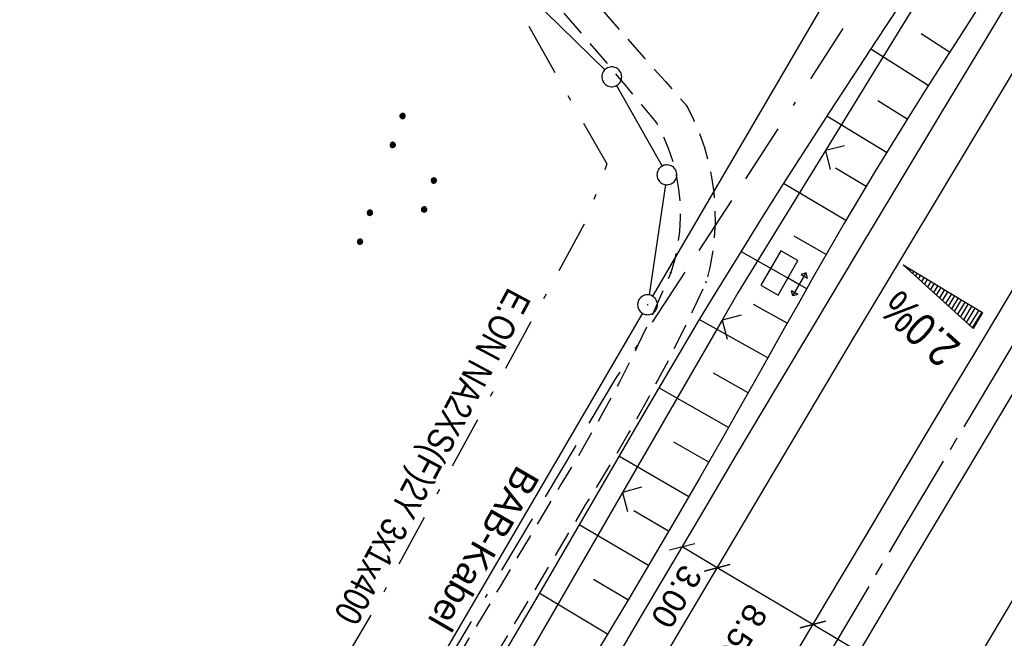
# Model space of a CAD drawing. Extents: x 510526 to 513920, y 467229 to 478797.
# Tile 416 of 467: x 512712 to 512786, y 476922 to 476969. Entities that reach past the tile are written whole.
import ezdxf
from ezdxf.enums import TextEntityAlignment as Align

# ---------------------------------------------------------------- set-up
doc = ezdxf.new("R2010")
doc.units = 0
doc.header["$LTSCALE"] = 10
doc.header["$MEASUREMENT"] = 0
for name, pattern in [('ACAD_ISO16W100', [73, 15, -6.5, 15, -6.5, 15, -7, 1, -7]), ('ACHSE', [5.5, 4, -0.5, 0.5, -0.5]), ('LT00', [0]), ('LT08', [0.42, 0.2, -0.1, 0.02, -0.1]), ('LT11', [0.3, 0.2, -0.1])]:
    doc.linetypes.add(name, pattern=pattern)
doc.layers.get('0').update_dxf_attribs({"linetype": 'LT00'})
for name, color, linetype in [('-AX-020', 250, 'ACHSE'), ('-QUE-20W', 11, 'LT00'), ('BAB-KABEL', 220, 'ACAD_ISO16W100'), ('BAB-KABEL_TEXT', 221, 'Continuous'), ('BEMAßUNG', 255, 'Continuous'), ('DFK_AB_L', 21, 'LT00'), ('DFK_AB_P', 7, 'LT00'), ('DFK_GZPKT', 250, 'LT00'), ('DFK_KATASTER', 250, 'LT00'), ('DFK_NUTZUNG', 250, 'LT00'), ('STROM_TEXT', 80, 'Continuous'), ('STROM_UNTER', 80, 'LT08'), ('V88_AFBR_BAB', 250, 'LT00'), ('V88_BOESCH', 250, 'LT00'), ('V88_BOSCHUNG', 250, 'LT00'), ('V88_FELDWEG', 250, 'LT11'), ('V88_LD_MARK', 250, 'LT00'), ('V88_STROM', 80, 'LT00'), ('V88_ZAUN', 40, 'LT00')]:
    doc.layers.add(name, color=color, linetype=linetype)
doc.styles.add('Arial', font='ARIAL.TTF')
doc.styles.add('Beschrift', font='ARIAL.TTF')
doc.styles.add('Versorgungsltg', font='ARIAL.TTF', dxfattribs={"width": 0.8, "height": 2})

# ---------------------------------------------------------------- blocks, each defined once
blk = doc.blocks.new('SYMB7010')
at = {"color": 0, "linetype": 'ByBlock'}
for points in [[(-0.031408, 0.499213), (-0.093728, 0.49134), (-0.15457, 0.475719), (-0.212975, 0.452595), (-0.268021, 0.422333), (-0.31884, 0.385411), (-0.36463, 0.342411), (-0.40467, 0.29401), (-0.438329, 0.240973), (-0.465074, 0.184136), (-0.484486, 0.124395), (-0.496256, 0.062692), (-0.5002, 0)], [(0.5002, 0), (0.496256, 0.062692), (0.484485, 0.124395), (0.465074, 0.184136), (0.438329, 0.240973), (0.40467, 0.29401), (0.36463, 0.342411), (0.31884, 0.385411), (0.268021, 0.422333), (0.212975, 0.452595), (0.15457, 0.475719), (0.093728, 0.49134), (0.031408, 0.499213), (-0.031408, 0.499213)], [(-0.5002, 0), (-0.496256, -0.062692), (-0.484486, -0.124395), (-0.465075, -0.184136), (-0.438329, -0.240973), (-0.404671, -0.29401), (-0.36463, -0.342411), (-0.31884, -0.385411), (-0.268021, -0.422333), (-0.212975, -0.452595), (-0.154571, -0.475719), (-0.093728, -0.49134), (-0.031408, -0.499213), (0.031408, -0.499213)], [(0.031408, -0.499213), (0.093728, -0.491341), (0.15457, -0.475719), (0.212975, -0.452595), (0.268021, -0.422333), (0.31884, -0.385411), (0.36463, -0.342411), (0.404671, -0.294011), (0.438329, -0.240974), (0.465075, -0.184136), (0.484486, -0.124395), (0.496256, -0.062692), (0.500201, 0)]]:
    blk.add_lwpolyline(points, dxfattribs=at)
blk = doc.blocks.new('SYMB0003')
at = {"color": 0, "linetype": 'ByBlock'}
for p, q in [((-0.015712, 0), (0.010166, 0.012015)), ((0, -0.021257), (-0.015712, 0)), ((0.010166, 0.012015), (0, -0.021257))]:
    blk.add_line(p, q, dxfattribs=at)
for points in [[(-0.031395, 0.499013), (-0.093691, 0.491144), (-0.154509, 0.475528), (-0.21289, 0.452414), (-0.267913, 0.422164), (-0.318712, 0.385257), (-0.364484, 0.342274), (-0.404509, 0.293893), (-0.438154, 0.240877), (-0.464888, 0.184062), (-0.484292, 0.124345), (-0.496058, 0.062667), (-0.5, 0)], [(0.5, 0), (0.496057, 0.062667), (0.484292, 0.124345), (0.464888, 0.184062), (0.438153, 0.240877), (0.404509, 0.293893), (0.364484, 0.342274), (0.318712, 0.385257), (0.267913, 0.422164), (0.21289, 0.452414), (0.154509, 0.475528), (0.093691, 0.491144), (0.031395, 0.499013), (-0.031395, 0.499013)], [(-0.5, 0), (-0.496058, -0.062667), (-0.484292, -0.124345), (-0.464888, -0.184062), (-0.438154, -0.240877), (-0.404509, -0.293893), (-0.364485, -0.342274), (-0.318712, -0.385257), (-0.267914, -0.422164), (-0.21289, -0.452414), (-0.154509, -0.475529), (-0.093691, -0.491144), (-0.031395, -0.499014), (0.031395, -0.499014)], [(0.031395, -0.499014), (0.093691, -0.491144), (0.154509, -0.475529), (0.21289, -0.452414), (0.267914, -0.422164), (0.318712, -0.385257), (0.364485, -0.342274), (0.404509, -0.293893), (0.438154, -0.240877), (0.464889, -0.184062), (0.484292, -0.124345), (0.496058, -0.062667), (0.5, 0)]]:
    blk.add_lwpolyline(points, dxfattribs=at)
blk = doc.blocks.new('SYMB0011')
at = {"color": 0, "linetype": 'ByBlock'}
for p, q in [((0.5, 0), (-0.5, 0)), ((0, 0.5), (0, -0.5))]:
    blk.add_line(p, q, dxfattribs=at)
blk = doc.blocks.new('SYMB0702')
at = {"color": 0, "linetype": 'ByBlock'}
for p, q in [((0.1, 0.175), (-0.1, 0.175)), ((0, 0.075), (0, 0.175)), ((0.071716, 0.203284), (0.071716, 0.146716))]:
    blk.add_line(p, q, dxfattribs=at)
for points in [[(-0.071716, 0.203284), (-0.1, 0.175), (-0.071716, 0.146716), (-0.071716, 0.203284)], [(0.071716, 0.203284), (0.1, 0.175), (0.071716, 0.146716)], [(0.15, 0.075), (-0.15, 0.075), (-0.15, -0.075), (0.15, -0.075), (0.15, 0.075)]]:
    blk.add_lwpolyline(points, dxfattribs=at)
blk = doc.blocks.new('SYMB0024')
at = {"color": 0, "linetype": 'ByBlock'}
for p, q in [((-0.5, 0.5), (0, 0)), ((0, 0), (0.5, 0.5))]:
    blk.add_line(p, q, dxfattribs=at)
blk = doc.blocks.new('_Oblique')
at = {"color": 0, "linetype": 'ByBlock', "lineweight": -2}
blk.add_line((-0.5, -0.5), (0.5, 0.5), dxfattribs=at)
blk = doc.blocks.new('SYMB7111')
at = {"color": 0, "linetype": 'ByBlock'}
for p, q in [((-0.13, 0.202919), (-0.13, 0.177081)), ((-0.125, 0.172895), (-0.125, 0.207105)), ((-0.12, 0.209164), (-0.12, 0.170836)), ((-0.115, 0.170204), (-0.115, 0.209796)), ((-0.11, 0.209164), (-0.11, 0.170836)), ((-0.105, 0.172895), (-0.105, 0.207105)), ((-0.1, 0.202919), (-0.1, 0.177081)), ((-0.095, 0.189874), (-0.095, 0.190146)), ((0.1, 0.202919), (0.1, 0.177081)), ((0.105, 0.172895), (0.105, 0.207105)), ((0.11, 0.209164), (0.11, 0.170836)), ((0.115, 0.170204), (0.115, 0.209796)), ((0.12, 0.209164), (0.12, 0.170836)), ((0.125, 0.172895), (0.125, 0.207105)), ((0.13, 0.202919), (0.13, 0.177081)), ((0.135, 0.189874), (0.135, 0.190146)), ((-0.515, -0.177081), (-0.515, -0.202919)), ((-0.51, -0.207105), (-0.51, -0.172895)), ((-0.505, -0.170836), (-0.505, -0.209164)), ((-0.5, -0.209796), (-0.5, -0.170204)), ((-0.495, -0.170836), (-0.495, -0.209164)), ((-0.49, -0.207105), (-0.49, -0.172895)), ((-0.485, -0.177081), (-0.485, -0.202919)), ((-0.48, -0.190126), (-0.48, -0.189854)), ((-0.285, -0.177081), (-0.285, -0.202919)), ((-0.28, -0.207105), (-0.28, -0.172895)), ((-0.275, -0.170836), (-0.275, -0.209164)), ((-0.27, -0.209796), (-0.27, -0.170204)), ((-0.265, -0.170836), (-0.265, -0.209164)), ((-0.26, -0.207105), (-0.26, -0.172895)), ((-0.255, -0.177081), (-0.255, -0.202919)), ((-0.25, -0.190126), (-0.25, -0.189854)), ((0.255, -0.177081), (0.255, -0.202919)), ((0.26, -0.207105), (0.26, -0.172895)), ((0.265, -0.170836), (0.265, -0.209164)), ((0.27, -0.209796), (0.27, -0.170204)), ((0.275, -0.170836), (0.275, -0.209164)), ((0.28, -0.207105), (0.28, -0.172895)), ((0.285, -0.177081), (0.285, -0.202919)), ((0.29, -0.190126), (0.29, -0.189854)), ((0.485, -0.177081), (0.485, -0.202919)), ((0.49, -0.207105), (0.49, -0.172895)), ((0.495, -0.170836), (0.495, -0.209164)), ((0.5, -0.209796), (0.5, -0.170204)), ((0.505, -0.170836), (0.505, -0.209164)), ((0.51, -0.207105), (0.51, -0.172895)), ((0.515, -0.177081), (0.515, -0.202919)), ((0.52, -0.190126), (0.52, -0.189854))]:
    blk.add_line(p, q, dxfattribs=at)
for points in [[(-0.095, 0.19), (-0.096981, 0.198678), (-0.10253, 0.205637), (-0.11055, 0.209499), (-0.11945, 0.209499), (-0.12747, 0.205637), (-0.133019, 0.198678), (-0.135, 0.19), (-0.133019, 0.181322), (-0.12747, 0.174363), (-0.11945, 0.170501), (-0.11055, 0.170501), (-0.10253, 0.174363), (-0.096981, 0.181322), (-0.095, 0.19)], [(0.135, 0.19), (0.133019, 0.198678), (0.12747, 0.205637), (0.11945, 0.209499), (0.11055, 0.209499), (0.10253, 0.205637), (0.096981, 0.198678), (0.095, 0.19), (0.096981, 0.181322), (0.10253, 0.174363), (0.11055, 0.170501), (0.11945, 0.170501), (0.12747, 0.174363), (0.133019, 0.181322), (0.135, 0.19)], [(-0.48, -0.19), (-0.481981, -0.181322), (-0.48753, -0.174363), (-0.49555, -0.170501), (-0.50445, -0.170501), (-0.51247, -0.174363), (-0.518019, -0.181322), (-0.52, -0.19), (-0.518019, -0.198678), (-0.51247, -0.205637), (-0.50445, -0.209499), (-0.49555, -0.209499), (-0.48753, -0.205637), (-0.481981, -0.198678), (-0.48, -0.19)], [(-0.25, -0.19), (-0.251981, -0.181322), (-0.25753, -0.174363), (-0.26555, -0.170501), (-0.27445, -0.170501), (-0.28247, -0.174363), (-0.288019, -0.181322), (-0.29, -0.19), (-0.288019, -0.198678), (-0.28247, -0.205637), (-0.27445, -0.209499), (-0.26555, -0.209499), (-0.25753, -0.205637), (-0.251981, -0.198678), (-0.25, -0.19)], [(0.29, -0.19), (0.288019, -0.181322), (0.28247, -0.174363), (0.27445, -0.170501), (0.26555, -0.170501), (0.25753, -0.174363), (0.251981, -0.181322), (0.25, -0.19), (0.251981, -0.198678), (0.25753, -0.205637), (0.26555, -0.209499), (0.27445, -0.209499), (0.28247, -0.205637), (0.288019, -0.198678), (0.29, -0.19)], [(0.52, -0.19), (0.518019, -0.181322), (0.51247, -0.174363), (0.50445, -0.170501), (0.49555, -0.170501), (0.48753, -0.174363), (0.481981, -0.181322), (0.48, -0.19), (0.481981, -0.198678), (0.48753, -0.205637), (0.49555, -0.209499), (0.50445, -0.209499), (0.51247, -0.205637), (0.518019, -0.198678), (0.52, -0.19)]]:
    blk.add_lwpolyline(points, dxfattribs=at)

msp = doc.modelspace()

# ---------------------------------------------------------------- linework, layer by layer
at = {"layer": '-AX-020', "ltscale": 0.2, "flags": 128}
msp.add_lwpolyline([(513881.716, 478796.972), (513877.87, 478787.354), (513870.367, 478768.801), (513862.788, 478750.278), (513855.137, 478731.786), (513847.411, 478713.324), (513839.611, 478694.893), (513831.738, 478676.494), (513823.791, 478658.127), (513815.771, 478639.791), (513807.678, 478621.487), (513799.512, 478603.216), (513791.272, 478584.978), (513782.96, 478566.773), (513774.576, 478548.601), (513766.118, 478530.463), (513757.588, 478512.359), (513748.986, 478494.289), (513740.312, 478476.254), (513731.565, 478458.253), (513722.747, 478440.287), (513713.857, 478422.357), (513704.896, 478404.463), (513695.863, 478386.605), (513686.758, 478368.782), (513677.583, 478350.997), (513668.336, 478333.248), (513659.019, 478315.536), (513649.63, 478297.862), (513640.172, 478280.225), (513630.643, 478262.626), (513621.043, 478245.066), (513611.374, 478227.544), (513601.634, 478210.061), (513591.825, 478192.617), (513586.745, 478183.647), (513576.83, 478166.262), (513566.848, 478148.917), (513556.8, 478131.609), (513546.688, 478114.338), (513536.514, 478097.104), (513526.28, 478079.906), (513515.988, 478062.743), (513505.638, 478045.613), (513495.234, 478028.517), (513484.778, 478011.453), (513474.27, 477994.421), (513463.712, 477977.419), (513453.108, 477960.447), (513442.457, 477943.503), (513431.762, 477926.587), (513421.026, 477909.698), (513410.248, 477892.835), (513399.432, 477875.997), (513388.579, 477859.182), (513377.691, 477842.39), (513366.769, 477825.62), (513355.815, 477808.871), (513344.831, 477792.142), (513333.819, 477775.431), (513322.78, 477758.738), (513311.715, 477742.062), (513300.628, 477725.401), (513289.519, 477708.754), (513278.389, 477692.121), (513267.242, 477675.5), (513256.078, 477658.891), (513244.899, 477642.291), (513233.706, 477625.7), (513222.502, 477609.117), (513211.288, 477592.542), (513200.066, 477575.971), (513188.837, 477559.405), (513177.603, 477542.843), (513166.366, 477526.282), (513154.797, 477509.239), (513142.496, 477491.114), (513130.197, 477472.988), (513117.902, 477454.859), (513105.613, 477436.726), (513093.333, 477418.587), (513081.064, 477400.44), (513068.808, 477382.285), (513056.567, 477364.119), (513044.344, 477345.942), (513032.141, 477327.752), (513019.958, 477309.547), (513007.8, 477291.325), (512995.668, 477273.087), (512983.565, 477254.83), (512971.492, 477236.552), (512959.452, 477218.253), (512947.447, 477199.931), (512935.479, 477181.584), (512923.551, 477163.212), (512911.665, 477144.812), (512899.822, 477126.385), (512888.026, 477107.927), (512876.279, 477089.439), (512864.582, 477070.918), (512852.939, 477052.364), (512841.352, 477033.775), (512829.822, 477015.15), (512818.352, 476996.488), (512806.945, 476977.787), (512795.603, 476959.048), (512789.644, 476949.141), (512778.405, 476930.339), (512767.236, 476911.496), (512756.135, 476892.613), (512745.103, 476873.688), (512734.14, 476854.724), (512723.246, 476835.72), (512712.422, 476816.676), (512701.668, 476797.593), (512690.983, 476778.471), (512680.369, 476759.309), (512669.824, 476740.11), (512659.35, 476720.871), (512648.946, 476701.595), (512638.612, 476682.281), (512628.349, 476662.929), (512618.157, 476643.54), (512608.036, 476624.113), (512597.985, 476604.65), (512588.006, 476585.15), (512578.098, 476565.614), (512568.261, 476546.042), (512558.497, 476526.434), (512548.803, 476506.791), (512539.182, 476487.112), (512529.632, 476467.399), (512520.155, 476447.65), (512510.749, 476427.867), (512501.416, 476408.05), (512492.156, 476388.199), (512482.968, 476368.314), (512473.852, 476348.396), (512464.81, 476328.445), (512455.84, 476308.46), (512446.944, 476288.443), (512438.12, 476268.394), (512429.37, 476248.313), (512420.694, 476228.2), (512412.09, 476208.055), (512403.561, 476187.879), (512395.105, 476167.672), (512386.723, 476147.434), (512378.415, 476127.166), (512370.181, 476106.867), (512362.021, 476086.539), (512353.936, 476066.181), (512345.925, 476045.794), (512337.988, 476025.377), (512330.127, 476004.932), (512322.339, 475984.458), (512314.627, 475963.955), (512306.989, 475943.425), (512299.427, 475922.867), (512291.94, 475902.281), (512284.528, 475881.669), (512277.191, 475861.029), (512269.93, 475840.362), (512262.744, 475819.67), (512255.634, 475798.951), (512248.599, 475778.206), (512241.641, 475757.436), (512234.758, 475736.641), (512227.951, 475715.82), (512221.221, 475694.975), (512214.566, 475674.105), (512207.988, 475653.211), (512201.487, 475632.294), (512200.128, 475627.887), (512194.281, 475608.791), (512188.5, 475589.674), (512182.785, 475570.538), (512177.137, 475551.381), (512171.56, 475532.204), (512166.053, 475513.007), (512160.618, 475493.788), (512155.257, 475474.55), (512149.971, 475455.29), (512148.09, 475448.361), (512142.908, 475429.074), (512137.804, 475409.765), (512132.778, 475390.436), (512127.829, 475371.088), (512122.957, 475351.719), (512118.163, 475332.332), (512113.447, 475312.925), (512108.808, 475293.499), (512104.247, 475274.055), (512099.765, 475254.593), (512095.36, 475235.113), (512091.033, 475215.616), (512086.785, 475196.101), (512082.614, 475176.57), (512078.522, 475157.022), (512074.508, 475137.458), (512070.573, 475117.878), (512066.716, 475098.282), (512063.238, 475080.246), (512059.532, 475060.621), (512055.901, 475040.983), (512052.344, 475021.33), (512048.857, 475001.665), (512045.438, 474981.988), (512042.084, 474962.3), (512038.794, 474942.602), (512035.562, 474922.893), (512032.388, 474903.175), (512029.269, 474883.449), (512026.201, 474863.714), (512023.183, 474843.972), (512020.21, 474824.222), (512017.282, 474804.467), (512014.394, 474784.705), (512011.544, 474764.937), (512008.73, 474745.165), (512005.949, 474725.388), (512003.198, 474705.607), (512000.474, 474685.821), (511997.775, 474666.033), (511995.098, 474646.242), (511992.439, 474626.448), (511989.798, 474606.651), (511987.169, 474586.854), (511984.552, 474567.054), (511981.943, 474547.253), (511979.34, 474527.452), (511976.744, 474507.689), (511975.127, 474495.377), (511973.477, 474482.815), (511971.825, 474470.254), (511970.169, 474457.693), (511968.506, 474445.133), (511966.835, 474432.574), (511965.154, 474420.016), (511963.46, 474407.46), (511961.752, 474394.906), (511960.027, 474382.355), (511958.283, 474369.806), (511956.518, 474357.259), (511954.73, 474344.717), (511952.918, 474332.177), (511951.078, 474319.642), (511949.209, 474307.111), (511947.309, 474294.584), (511945.376, 474282.063), (511943.407, 474269.547), (511941.4, 474257.038), (511939.355, 474244.534), (511937.267, 474232.038), (511935.137, 474219.549), (511932.96, 474207.067), (511930.736, 474194.594), (511928.462, 474182.131), (511926.136, 474169.676), (511923.757, 474157.232), (511921.321, 474144.799), (511918.829, 474132.377), (511916.276, 474119.967), (511913.661, 474107.57), (511910.982, 474095.187), (511908.238, 474082.818), (511905.425, 474070.464), (511902.544, 474058.127), (511899.59, 474045.806), (511896.562, 474033.504), (511893.47, 474021.261), (511890.29, 474008.997), (511887.033, 473996.753), (511883.699, 473984.53), (511880.287, 473972.328), (511876.798, 473960.148), (511873.233, 473947.991), (511869.591, 473935.856), (511865.873, 473923.745), (511862.077, 473911.656), (511858.206, 473899.593), (511854.259, 473887.554), (511850.236, 473875.54), (511846.136, 473863.552), (511841.962, 473851.59), (511837.711, 473839.654), (511833.386, 473827.746), (511828.985, 473815.865), (511824.51, 473804.012), (511819.96, 473792.188), (511815.335, 473780.392), (511810.636, 473768.626), (511805.863, 473756.89), (511801.015, 473745.185), (511796.094, 473733.51), (511791.099, 473721.866), (511786.031, 473710.255), (511780.889, 473698.675), (511775.675, 473687.128), (511770.388, 473675.615), (511765.028, 473664.135), (511759.596, 473652.689), (511754.091, 473641.278), (511748.515, 473629.901), (511742.867, 473618.56), (511737.147, 473607.255), (511731.356, 473595.986), (511725.494, 473584.754), (511719.562, 473573.559), (511713.558, 473562.402), (511707.485, 473551.283), (511701.341, 473540.203), (511695.128, 473529.162), (511688.845, 473518.159), (511682.492, 473507.198), (511676.07, 473496.276), (511669.58, 473485.395), (511663.021, 473474.555), (511656.394, 473463.757), (511649.699, 473453.001), (511642.935, 473442.288), (511636.105, 473431.617), (511629.207, 473420.99), (511622.242, 473410.406), (511615.211, 473399.867), (511608.113, 473389.372), (511600.949, 473378.922), (511593.719, 473368.518), (511586.423, 473358.16), (511579.062, 473347.848), (511571.637, 473337.582), (511564.147, 473327.364), (511556.592, 473317.193), (511548.973, 473307.07), (511541.291, 473296.996), (511533.545, 473286.969), (511525.735, 473276.993), (511517.863, 473267.066), (511509.929, 473257.188), (511501.932, 473247.361), (511493.873, 473237.584), (511485.753, 473227.859), (511477.572, 473218.186), (511475.548, 473215.811), (511467.291, 473206.202), (511458.976, 473196.642), (511450.605, 473187.132), (511442.182, 473177.667), (511433.709, 473168.249), (511425.188, 473158.872), (511416.622, 473149.537), (511408.014, 473140.241), (511399.365, 473130.982), (511390.679, 473121.758), (511381.958, 473112.568), (511373.205, 473103.409), (511364.421, 473094.278), (511355.61, 473085.175), (511346.772, 473076.096), (511337.912, 473067.039), (511329.031, 473058.003), (511320.132, 473048.986), (511311.216, 473039.984), (511302.286, 473030.997), (511293.345, 473022.02), (511284.394, 473013.053), (511275.436, 473004.094), (511266.473, 472995.139), (511255.909, 472984.591), (511236.789, 472965.502), (511230.177, 472958.9), (511223.567, 472952.294), (511216.964, 472945.683), (511210.368, 472939.063), (511203.785, 472932.433), (511197.215, 472925.788), (511190.663, 472919.125), (511184.131, 472912.443), (511177.622, 472905.739), (511171.139, 472899.01), (511164.685, 472892.252), (511158.263, 472885.464), (511151.877, 472878.643), (511145.529, 472871.786), (511139.222, 472864.891), (511132.96, 472857.955), (511126.746, 472850.976), (511120.583, 472843.952), (511114.476, 472836.881), (511109.32, 472830.82), (511103.322, 472823.655), (511097.386, 472816.438), (511091.511, 472809.171), (511085.699, 472801.854), (511079.95, 472794.488), (511074.265, 472787.072), (511068.642, 472779.609), (511063.084, 472772.097), (511057.591, 472764.538), (511052.162, 472756.933), (511046.799, 472749.281), (511041.501, 472741.584), (511036.27, 472733.841), (511031.105, 472726.054), (511026.007, 472718.223), (511020.976, 472710.349), (511016.012, 472702.431), (511011.117, 472694.472), (511006.29, 472686.471), (511001.532, 472678.429), (510996.842, 472670.347), (510992.223, 472662.225), (510987.672, 472654.063), (510983.192, 472645.863), (510978.782, 472637.625), (510974.443, 472629.349), (510970.175, 472621.036), (510965.978, 472612.687), (510961.853, 472604.303), (510957.799, 472595.883), (510953.818, 472587.43), (510949.91, 472578.942), (510946.074, 472570.422), (510942.311, 472561.868), (510938.622, 472553.283), (510935.007, 472544.666), (510931.465, 472536.02), (510927.997, 472527.343), (510924.604, 472518.636), (510921.286, 472509.901), (510918.042, 472501.138), (510914.874, 472492.347), (510911.781, 472483.529), (510908.763, 472474.686), (510905.821, 472465.817), (510902.956, 472456.923), (510900.166, 472448.004), (510897.454, 472439.062), (510894.817, 472430.098), (510892.258, 472421.111), (510889.776, 472412.102), (510887.37, 472403.073), (510885.043, 472394.023), (510882.792, 472384.954), (510880.62, 472375.866), (510878.525, 472366.759), (510876.509, 472357.635), (510874.57, 472348.494), (510872.71, 472339.337), (510870.929, 472330.164), (510869.226, 472320.976), (510867.602, 472311.774), (510866.056, 472302.558), (510864.59, 472293.33), (510863.202, 472284.089), (510861.894, 472274.837), (510860.665, 472265.574), (510859.516, 472256.301), (510858.445, 472247.018), (510857.455, 472237.726), (510856.544, 472228.427), (510855.712, 472219.119), (510854.96, 472209.806), (510854.288, 472200.485), (510853.696, 472191.159), (510853.184, 472181.829), (510852.752, 472172.495), (510852.399, 472163.157), (510852.127, 472153.817), (510851.934, 472144.475), (510851.822, 472135.131), (510851.789, 472125.787), (510851.836, 472116.443), (510851.964, 472107.1), (510852.009, 472104.711), (510852.237, 472095.37), (510852.543, 472086.03), (510852.927, 472076.694), (510853.387, 472067.361), (510853.922, 472058.032), (510854.53, 472048.707), (510855.21, 472039.388), (510855.961, 472030.074), (510856.782, 472020.766), (510857.671, 472011.464), (510858.627, 472002.169), (510859.649, 471992.88), (510860.734, 471983.599), (510861.883, 471974.326), (510863.094, 471965.06), (510864.364, 471955.802), (510865.694, 471946.554), (510867.082, 471937.313), (510868.525, 471928.081), (510870.024, 471918.857), (510871.577, 471909.643), (510873.182, 471900.438), (510874.839, 471891.241), (510876.545, 471882.054), (510878.3, 471872.876), (510880.102, 471863.708), (510881.95, 471854.548), (510883.842, 471845.397), (510885.778, 471836.255), (510887.756, 471827.123), (510889.775, 471817.999), (510891.834, 471808.885), (510893.93, 471799.779), (510896.064, 471790.681), (510898.233, 471781.592), (510900.437, 471772.511), (510902.673, 471763.439), (510904.942, 471754.374), (510907.241, 471745.317), (510909.57, 471736.267), (510911.926, 471727.225), (510914.31, 471718.19), (510916.719, 471709.161), (510919.152, 471700.139), (510921.608, 471691.124), (510924.087, 471682.114), (510926.585, 471673.11), (510929.104, 471664.112), (510931.64, 471655.118), (510934.193, 471646.129), (510936.762, 471637.145), (510939.345, 471628.165), (510941.941, 471619.188), (510944.55, 471610.216), (510947.169, 471601.246), (510949.797, 471592.279), (510952.434, 471583.314), (510955.078, 471574.352), (510957.727, 471565.391), (510960.382, 471556.431), (510963.039, 471547.473), (510967.703, 471531.767), (510970.248, 471523.199), (510975.26, 471506.323), (510980.27, 471489.445), (510985.273, 471472.566), (510990.267, 471455.684), (510995.248, 471438.798), (511000.214, 471421.908), (511005.162, 471405.012), (511010.087, 471388.11), (511014.988, 471371.201), (511019.861, 471354.283), (511024.703, 471337.357), (511029.511, 471320.421), (511034.281, 471303.475), (511039.011, 471286.517), (511043.698, 471269.547), (511048.338, 471252.564), (511052.928, 471235.568), (511057.465, 471218.557), (511061.945, 471201.532), (511066.367, 471184.491), (511070.726, 471167.434), (511075.019, 471150.36), (511079.243, 471133.269), (511083.395, 471116.16), (511086.572, 471102.843), (511090.589, 471085.702), (511094.527, 471068.543), (511098.388, 471051.366), (511102.17, 471034.172), (511105.875, 471016.961), (511109.501, 470999.734), (511113.048, 470982.489), (511116.518, 470965.23), (511119.908, 470947.954), (511123.221, 470930.663), (511126.454, 470913.357), (511129.609, 470896.037), (511132.686, 470878.703), (511135.683, 470861.354), (511138.602, 470843.993), (511141.441, 470826.619), (511144.202, 470809.231), (511146.884, 470791.831), (511149.487, 470774.42), (511152.01, 470756.996), (511154.454, 470739.562), (511156.819, 470722.116), (511159.105, 470704.66), (511161.311, 470687.193), (511163.438, 470669.717), (511165.485, 470652.232), (511165.638, 470650.897), (511167.873, 470631.022), (511170.027, 470611.138), (511172.103, 470591.246), (511174.098, 470571.346), (511176.014, 470551.438), (511177.851, 470531.523), (511179.526, 470512.546), (511180.884, 470496.345), (511182.163, 470480.137), (511183.363, 470463.922), (511184.482, 470447.702), (511185.522, 470431.478), (511186.482, 470415.247), (511187.362, 470399.013), (511188.162, 470382.774), (511188.882, 470366.532), (511189.522, 470350.286), (511190.082, 470334.037), (511190.563, 470317.786), (511190.963, 470301.532), (511191.284, 470285.277), (511191.524, 470269.02), (511191.684, 470252.763), (511191.765, 470236.505), (511191.765, 470220.247), (511191.686, 470203.988), (511191.526, 470187.731), (511191.287, 470171.474), (511191.243, 470169.007), (511190.912, 470152.752), (511190.504, 470136.499), (511190.023, 470120.247), (511189.472, 470103.998), (511188.854, 470087.752), (511188.173, 470071.508), (511187.432, 470055.266), (511186.634, 470039.027), (511185.783, 470022.791), (511184.882, 470006.558), (511183.935, 469990.327), (511182.944, 469974.099), (511181.913, 469957.873), (511180.846, 469941.65), (511179.745, 469925.429), (511178.614, 469909.21), (511177.457, 469892.993), (511176.276, 469876.777), (511175.075, 469860.563), (511173.858, 469844.35), (511172.627, 469828.139), (511171.386, 469811.927), (511170.138, 469795.717), (511168.847, 469778.991), (511030.959, 467993.348), (511029.419, 467973.407), (511027.883, 467953.466), (511026.353, 467933.525), (511024.832, 467913.582), (511023.323, 467893.64), (511021.828, 467873.695), (511020.353, 467853.75), (511018.898, 467833.804), (511017.467, 467813.855), (511016.063, 467793.903), (511014.69, 467773.951), (511013.35, 467753.995), (511012.046, 467734.038), (511010.782, 467714.078), (511009.56, 467694.116), (511008.383, 467674.151), (511007.254, 467654.183), (511006.177, 467634.211), (511005.154, 467614.237), (511004.188, 467594.261), (511003.284, 467574.281), (511002.442, 467554.299), (511001.667, 467534.314), (511000.962, 467514.327), (511000.329, 467494.336), (510999.772, 467474.345), (510999.556, 467465.709), (510999.112, 467445.714), (510998.747, 467425.717), (510998.463, 467405.719), (510998.259, 467385.719), (510998.135, 467365.72), (510998.091, 467345.72), (510998.127, 467325.72), (510998.243, 467305.721), (510998.439, 467285.721), (510998.715, 467265.723), (510999.071, 467245.726), (510999.432, 467229.156)], dxfattribs=at)
at = {"layer": '-QUE-20W'}
for p, q in [((512778.397, 476950.114), (512778.391, 476950.104)), ((512778.618, 476949.898), (512778.654, 476949.959)), ((512778.911, 476949.805), (512778.844, 476949.693)), ((512779.07, 476949.487), (512779.169, 476949.65)), ((512779.426, 476949.496), (512779.297, 476949.281)), ((512779.523, 476949.075), (512779.683, 476949.342)), ((512779.94, 476949.187), (512779.749, 476948.869)), ((512779.976, 476948.663), (512780.197, 476949.033)), ((512780.455, 476948.878), (512780.202, 476948.458)), ((512780.428, 476948.252), (512780.712, 476948.724)), ((512780.969, 476948.57), (512780.655, 476948.046)), ((512780.881, 476947.84), (512781.226, 476948.415)), ((512781.484, 476948.261), (512781.108, 476947.634)), ((512781.334, 476947.428), (512781.741, 476948.106)), ((512781.998, 476947.952), (512781.56, 476947.223)), ((512781.787, 476947.017), (512782.255, 476947.798)), ((512782.513, 476947.643), (512782.013, 476946.811)), ((512782.239, 476946.605), (512782.77, 476947.489)), ((512783.027, 476947.335), (512782.466, 476946.399)), ((512782.692, 476946.193), (512783.284, 476947.18)), ((512783.541, 476947.026), (512782.918, 476945.988)), ((512783.145, 476945.782), (512783.799, 476946.871)), ((512784.056, 476946.717), (512783.371, 476945.576)), ((512783.597, 476945.37), (512784.313, 476946.563))]:
    msp.add_line(p, q, dxfattribs=at)
msp.add_lwpolyline([(512783.632, 476945.338), (512778.351, 476950.141), (512784.353, 476946.539), (512783.632, 476945.338)], dxfattribs=at)
at = {"layer": 'BAB-KABEL', "ltscale": 0.03, "flags": 128}
msp.add_lwpolyline([(513339.839, 477816.319), (513312.266, 477774.649), (513284.672, 477732.996), (513252.5, 477694.412), (513223.881, 477653.496), (513195.795, 477612.121), (513167.629, 477570.875), (513139.88, 477529.298), (513111.793, 477487.916), (513083.807, 477446.454), (513055.844, 477404.978), (513022.492, 477355.034), (513000.515, 477321.52), (512973.122, 477279.62), (512945.422, 477237.871), (512917.575, 477196.217), (512879.155, 477137.499), (512858.339, 477103.216), (512837.389, 477068.954), (512811.451, 477026.06), (512784.195, 476983.896), (512756.652, 476941.559), (512731.123, 476898.632), (512706.393, 476854.964), (512681.949, 476811.101), (512658.869, 476770.394), (512633.742, 476723.052), (512609.823, 476678.973), (512586.03, 476634.72), (512574.463, 476609.04), (512565.77, 476584.237), (512545.206, 476542.916), (512523.454, 476497.739), (512501.769, 476452.474), (512480.246, 476407.171), (512458.846, 476361.789), (512438.563, 476315.939), (512418.177, 476270.118), (512378.72, 476177.833), (512359.892, 476131.364), (512341.348, 476084.783), (512322.575, 476038.314), (512304.817, 475991.341), (512287.677, 475944.24), (512270.282, 475897.168), (512254.121, 475849.696), (512237.768, 475802.276), (512221.53, 475754.824), (512205.859, 475707.192), (512190.782, 475659.377), (512175.78, 475611.52), (512161.516, 475563.423), (512145.692, 475515.804), (512137.725, 475496.074), (512130.625, 475467.918), (512119.035, 475418.91), (512105.583, 475370.555), (512100.73, 475351.099), (512084.182, 475320.513), (512082.618, 475318.668), (512071.987, 475296.243), (512062.064, 475264.372), (512059.316, 475232.902), (512061.872, 475193.176), (512054.818, 475143.1), (512045.689, 475099.989), (512036.29, 475050.898), (512027.273, 475001.725), (512018.223, 474952.549), (512008.899, 474903.418), (512000.14, 474854.229), (511992.355, 474804.855), (511985.273, 474755.369), (511977.385, 474700.851), (511969.41, 474646.425), (511966.53, 474615.204), (511972.795, 474604.79), (511970.049, 474596.165), (511959.565, 474586.374), (511941.907, 474517.478), (511936.852, 474477.772), (511926.657, 474399.733), (511919.973, 474355.376), (511910.09, 474296.615), (511899.454, 474238.126), (511883.784, 474152.683), (511870.289, 474094.001), (511857.131, 474053.876), (511852.776, 474012.454), (511853.171, 473966.862), (511852.492, 473957.146), (511851.311, 473949.656), (511841.692, 473942.065), (511825.821, 473895.229), (511826.651, 473894.117), (511810.899, 473851.945), (511793.573, 473805.027), (511775.285, 473758.358), (511755.124, 473712.475), (511734.052, 473667.008), (511712.225, 473621.972), (511689.498, 473577.273), (511665.157, 473533.497), (511639.854, 473490.241), (511612.908, 473448.14), (511601.588, 473431.806), (511558.048, 473366.072), (511514.894, 473306.01), (511484.056, 473267.454), (511450.631, 473224.7), (511393.065, 473164.53), (511363.017, 473132.866), (511308.517, 473076.446), (511275.572, 473040.359), (511243.006, 473009.331), (511235.22, 472986.054), (511231.03, 472981.056), (511075.99, 472813.106), (511070.243, 472807.304), (511057.801, 472797.513), (511038.028, 472769.96), (511010.695, 472730.526), (510983.876, 472687.185), (510959.577, 472643.761), (510934.3, 472604.326), (510904.804, 472574.327), (510913.914, 472558.288), (510911.702, 472550.665), (510911.228, 472549.239), (510895.971, 472514.712), (510882.655, 472477.924), (510872.403, 472460.753), (510857.497, 472432.352), (510836.101, 472381.12), (510836.281, 472368.894), (510832.944, 472355.972), (510830.181, 472332.026), (510848.219, 472325.537), (510838.512, 472271.416), (510831.965, 472215.431), (510830.702, 472169.392), (510828.833, 472118.665), (510829.075, 472067.625), (510833.949, 472011.739), (510842.444, 471951.437), (510849.978, 471906.34), (510856.18, 471866.272), (510867.229, 471812.821), (510879.853, 471762.875), (510891.506, 471713.806), (510903.789, 471665.07), (510916.063, 471616.285), (510929.638, 471568.076), (510950.958, 471501.368), (510971.606, 471429.824), (510974.35, 471422.765), (510989.551, 471366.875), (511004.499, 471314.199), (511016.364, 471270.838), (511026.276, 471232.419), (511039.24, 471184.146), (511056.597, 471116.881), (511065.905, 471078.265), (511077.604, 471030.011), (511089.225, 470981.622), (511098.911, 470932.895), (511107.165, 470884.025), (511116.152, 470835.042), (511125.079, 470786.059), (511133.148, 470736.973), (511137.299, 470706.315), (511129.89, 470689.715), (511129.543, 470684.612), (511132.443, 470671.581), (511143.113, 470670.948), (511145.784, 470638.261), (511151.08, 470588.888), (511155.977, 470539.416), (511159.512, 470489.779), (511162.627, 470440.141), (511165.944, 470390.621), (511167.842, 470340.945), (511167.805, 470291.237), (511167.773, 470272.425), (511169.192, 470243.962), (511168.974, 470223.344), (511163.734, 470203.872), (511151.457, 470170.118), (511152.401, 470145.764), (511161.627, 470107.325), (511162.261, 470078.654), (511157.084, 470021.39), (511153.973, 469975.779), (511150.229, 469924.108), (511146.614, 469878.373), (511141.044, 469826.728), (511133.852, 469745.039), (511131.815, 469700.017), (511128.932, 469655.166), (511125.194, 469595.287), (511130.663, 469554.69), (511130.405, 469544.669), (511121.691, 469477.401)], dxfattribs=at)
at = {"layer": 'BEMAßUNG'}
for p, q in [((512764.327, 476927.276), (512761.676, 476928.849)), ((512771.532, 476923.001), (512764.327, 476927.276)), ((512775.038, 476920.92), (512771.532, 476923.001))]:
    msp.add_line(p, q, dxfattribs=at)
at = {"layer": 'DFK_AB_L'}
for p, q in [((512777.362, 476978.413), (512759.449, 476947.768)), ((512758.692, 476946.473), (512703.939, 476852.798))]:
    msp.add_line(p, q, dxfattribs=at)
at = {"layer": 'DFK_KATASTER'}
for p, q in [((512755.834, 476964.835), (512745.786, 476974.685)), ((512756.738, 476963.656), (512760.162, 476957.574)), ((512760.42, 476956.178), (512759.181, 476947.862))]:
    msp.add_line(p, q, dxfattribs=at)
at = {"layer": 'STROM_UNTER', "ltscale": 2, "flags": 128}
msp.add_lwpolyline([(512740.029, 477167.844), (512740.417, 477131.048), (512740.805, 477109.638), (512740.932, 477066.37), (512741.576, 477044.446), (512741.964, 477033.192), (512741.441, 477012.164), (512740.972, 476997.669), (512741.183, 476989.303), (512742.098, 476987.124), (512747.801, 476972.186), (512755.993, 476957.738), (512754.505, 476953.61), (512738.312, 476923.893), (512734.069, 476916.767), (512716.096, 476885.051), (512677.316, 476817.549), (512667.98, 476800.525), (512626.399, 476724.864), (512622.621, 476718.527), (512610.622, 476697.036), (512596.333, 476670.469), (512580.801, 476641.988), (512567.103, 476616.538), (512555.987, 476597.26), (512531.627, 476615.618), (512514.987, 476620.37), (512488.437, 476620.833), (512462.626, 476622.303), (512437.721, 476627.733), (512425.115, 476632.272)], dxfattribs=at)
at = {"layer": 'V88_AFBR_BAB'}
for points in [[(512756.164, 476919.518), (512758.567, 476923.589), (512760.972, 476927.658), (512763.381, 476931.726), (512765.793, 476935.792), (512768.809, 476940.86), (512771.833, 476945.923), (512774.863, 476950.983), (512777.898, 476956.039), (512781.2, 476961.527), (512784.508, 476967.012), (512787.819, 476972.495)], [(512800.849, 476971.864), (512797.551, 476966.405), (512794.254, 476960.945), (512790.961, 476955.483), (512787.672, 476950.019), (512784.615, 476944.931), (512781.563, 476939.84), (512778.517, 476934.745), (512775.478, 476929.646), (512772.505, 476924.643), (512769.539, 476919.636), (512766.577, 476914.627), (512763.619, 476909.615), (512760.622, 476904.529), (512757.629, 476899.441), (512754.642, 476894.35), (512751.661, 476889.254), (512748.625, 476884.044), (512745.596, 476878.831), (512742.573, 476873.613), (512739.555, 476868.393), (512736.551, 476863.189), (512733.552, 476857.982)], [(512738.312, 476858.127), (512740.708, 476862.286), (512743.105, 476866.443), (512745.103, 476869.907), (512747.102, 476873.37), (512749.104, 476876.832), (512751.108, 476880.292), (512753.117, 476883.75), (512755.131, 476887.204), (512757.519, 476891.281), (512759.914, 476895.355), (512762.314, 476899.425), (512764.718, 476903.492), (512767.124, 476907.559), (512770.102, 476912.589), (512773.081, 476917.619), (512776.063, 476922.647), (512779.048, 476927.673), (512783.083, 476934.45), (512787.126, 476941.222)]]:
    msp.add_lwpolyline(points, dxfattribs=at)
at = {"layer": 'V88_BOESCH'}
for points in [[(512778.063, 476969.67), (512776.295, 476966.992), (512774.534, 476964.31), (512772.781, 476961.622), (512771.038, 476958.929), (512769.308, 476956.227), (512767.594, 476953.516), (512765.896, 476950.794), (512764.219, 476948.06), (512762.825, 476945.75), (512761.443, 476943.433), (512760.072, 476941.109), (512758.709, 476938.78), (512757.352, 476936.447), (512755.997, 476934.113), (512754.642, 476931.779), (512751.291, 476926.024), (512747.926, 476920.278)], [(512783.864, 476969.29), (512782.578, 476967.286), (512781.295, 476965.281), (512780.017, 476963.273), (512778.749, 476961.259), (512777.494, 476959.237), (512776.254, 476957.206), (512775.062, 476955.215), (512773.886, 476953.214), (512772.723, 476951.205), (512771.57, 476949.191), (512770.424, 476947.171), (512769.284, 476945.149), (512768.146, 476943.125), (512767.008, 476941.101), (512765.867, 476939.079), (512764.721, 476937.06), (512762.993, 476934.05), (512761.25, 476931.05), (512759.492, 476928.057), (512757.722, 476925.072), (512755.943, 476922.093), (512754.155, 476919.119)]]:
    msp.add_lwpolyline(points, dxfattribs=at)
at = {"layer": 'V88_BOSCHUNG'}
for p, q in [((512781.86, 476966.167), (512779.712, 476967.541)), ((512780.254, 476963.645), (512775.907, 476966.401)), ((512778.666, 476961.125), (512776.458, 476962.5)), ((512777.097, 476958.591), (512772.6, 476961.343)), ((512775.555, 476956.042), (512773.257, 476957.424)), ((512774.04, 476953.477), (512769.329, 476956.26)), ((512772.553, 476950.909), (512770.13, 476952.302)), ((512771.076, 476948.322), (512766.105, 476951.13)), ((512769.605, 476945.719), (512767.066, 476947.142)), ((512768.135, 476943.105), (512762.972, 476945.996)), ((512766.659, 476940.48), (512764.049, 476941.954)), ((512765.176, 476937.86), (512759.922, 476940.853)), ((512763.682, 476935.246), (512761.048, 476936.759)), ((512762.176, 476932.639), (512756.911, 476935.688)), ((512760.658, 476930.039), (512758.034, 476931.571)), ((512759.13, 476927.444), (512753.909, 476930.518)), ((512757.593, 476924.855), (512754.999, 476926.395)), ((512756.049, 476922.27), (512750.899, 476925.354))]:
    msp.add_line(p, q, dxfattribs=at)
at = {"layer": 'V88_FELDWEG', "flags": 128}
for points in [[(512744.868, 476995.991), (512744.927, 476993.768), (512744.989, 476991.544), (512745.007, 476990.896), (512745.018, 476990.248), (512745.018, 476989.498), (512745.011, 476988.748), (512745.008, 476987.998), (512745.021, 476987.249), (512745.059, 476986.499), (512745.158, 476985.553), (512745.316, 476984.613), (512745.532, 476983.687), (512745.805, 476982.78), (512746.174, 476981.801), (512746.607, 476980.852), (512747.097, 476979.928), (512747.637, 476979.028), (512748.221, 476978.15), (512748.842, 476977.29), (512749.494, 476976.445), (512750.17, 476975.615), (512750.863, 476974.795), (512751.567, 476973.983), (512752.275, 476973.177), (512753.921, 476971.309), (512755.555, 476969.454), (512757.18, 476967.611), (512758.798, 476965.777), (512760.412, 476963.948), (512762.024, 476962.122), (512762.536, 476961.1), (512762.981, 476960.047), (512763.358, 476958.968), (512763.664, 476957.867), (512763.898, 476956.748), (512764.061, 476955.616), (512764.149, 476954.477), (512764.165, 476953.334), (512764.106, 476952.192), (512763.974, 476951.057), (512763.77, 476949.932), (512763.493, 476948.823), (512762.136, 476945.938), (512760.712, 476943.084), (512759.223, 476940.265), (512757.669, 476937.48), (512756.052, 476934.732), (512754.371, 476932.022), (512752.081, 476928.183), (512749.792, 476924.343), (512747.505, 476920.503), (512745.222, 476916.66), (512742.942, 476912.814), (512740.668, 476908.966), (512738.276, 476904.903), (512735.893, 476900.835), (512733.518, 476896.762), (512731.154, 476892.683), (512728.8, 476888.597), (512726.459, 476884.505), (512724.593, 476881.223), (512722.734, 476877.936), (512720.879, 476874.647), (512719.028, 476871.357), (512717.179, 476868.065), (512715.329, 476864.773), (512713.477, 476861.483), (512711.418, 476857.832), (512709.355, 476854.183), (512707.291, 476850.535), (512705.227, 476846.887), (512703.165, 476843.238), (512701.106, 476839.587), (512699.051, 476835.934), (512696.821, 476831.954), (512694.598, 476827.97), (512692.38, 476823.984), (512690.167, 476819.995), (512687.957, 476816.004), (512685.75, 476812.011), (512683.881, 476808.627), (512682.011, 476805.244), (512680.139, 476801.862), (512678.263, 476798.482), (512676.381, 476795.105), (512674.492, 476791.732), (512672.594, 476788.364), (512671.118, 476785.76), (512669.637, 476783.159), (512668.155, 476780.559), (512666.673, 476777.958), (512665.193, 476775.357), (512663.718, 476772.752), (512662.251, 476770.144), (512660.792, 476767.531), (512659.345, 476764.911), (512657.999, 476762.447), (512656.663, 476759.977), (512655.335, 476757.503), (512654.012, 476755.026), (512652.693, 476752.547), (512651.375, 476750.067), (512650.056, 476747.587), (512648.734, 476745.11), (512647.407, 476742.635), (512646.072, 476740.164), (512644.647, 476737.549), (512643.214, 476734.938), (512641.775, 476732.331), (512640.332, 476729.725), (512638.889, 476727.12), (512637.448, 476724.514), (512636.011, 476721.906), (512634.58, 476719.294), (512633.159, 476716.677), (512631.723, 476714.007), (512630.297, 476711.331), (512628.878, 476708.652), (512627.464, 476705.97), (512626.052, 476703.287), (512624.64, 476700.603), (512623.225, 476697.921), (512621.806, 476695.242), (512620.379, 476692.567), (512618.795, 476689.622), (512617.201, 476686.682), (512615.599, 476683.746), (512613.994, 476680.812), (512612.386, 476677.88), (512610.778, 476674.947), (512609.174, 476672.013), (512607.574, 476669.076), (512605.718, 476665.647), (512603.87, 476662.213), (512602.03, 476658.775), (512600.195, 476655.335), (512598.363, 476651.892), (512596.533, 476648.449), (512594.703, 476645.005), (512592.928, 476641.667), (512591.153, 476638.329), (512589.38, 476634.989), (512587.61, 476631.648), (512585.846, 476628.304), (512584.089, 476624.957), (512582.34, 476621.605), (512580.685, 476618.411), (512579.038, 476615.212), (512577.397, 476612.011), (512575.761, 476608.806), (512574.128, 476605.601), (512572.497, 476602.394), (512565.034, 476587.331)], [(512742.454, 476995.896), (512742.523, 476994.597), (512742.597, 476993.299), (512742.685, 476992.001), (512742.753, 476991.119), (512742.822, 476990.237), (512742.91, 476988.956), (512742.982, 476987.674), (512743.042, 476986.384), (512743.072, 476985.664), (512743.106, 476984.943), (512743.153, 476984.225), (512743.22, 476983.513), (512743.315, 476982.809), (512743.447, 476982.118), (512743.694, 476981.203), (512744.015, 476980.314), (512744.404, 476979.449), (512744.853, 476978.605), (512745.356, 476977.782), (512745.905, 476976.976), (512746.494, 476976.185), (512747.115, 476975.408), (512747.763, 476974.643), (512748.428, 476973.886), (512749.106, 476973.137), (512749.788, 476972.393), (512750.468, 476971.652), (512751.695, 476970.295), (512752.894, 476968.94), (512754.071, 476967.588), (512755.227, 476966.237), (512756.368, 476964.888), (512757.498, 476963.541), (512758.619, 476962.194), (512759.737, 476960.847), (512760.223, 476959.901), (512760.636, 476958.92), (512760.973, 476957.911), (512761.233, 476956.88), (512761.415, 476955.832), (512761.517, 476954.773), (512761.538, 476953.709), (512761.479, 476952.647), (512761.339, 476951.593), (512761.121, 476950.552), (512760.824, 476949.53), (512759.622, 476946.779), (512758.348, 476944.061), (512757.001, 476941.377), (512755.582, 476938.731), (512754.093, 476936.124), (512752.535, 476933.558), (512750.211, 476929.676), (512747.888, 476925.794), (512745.569, 476921.909), (512743.256, 476918.021), (512740.949, 476914.129), (512738.652, 476910.231), (512735.805, 476905.367), (512732.973, 476900.494), (512730.156, 476895.612), (512727.353, 476890.723), (512724.562, 476885.826), (512722.362, 476881.947), (512720.168, 476878.064), (512717.977, 476874.179), (512715.79, 476870.293), (512713.603, 476866.406), (512711.415, 476862.52), (512709.019, 476858.27), (512706.622, 476854.02), (512704.223, 476849.771), (512701.825, 476845.522), (512699.428, 476841.272), (512697.033, 476837.021), (512694.818, 476833.083), (512692.608, 476829.143), (512690.402, 476825.201), (512688.202, 476821.255), (512686.009, 476817.305), (512683.825, 476813.35), (512682.211, 476810.415), (512680.599, 476807.478), (512678.989, 476804.54), (512677.376, 476801.604), (512675.76, 476798.67), (512674.137, 476795.739), (512672.505, 476792.813), (512670.863, 476789.893), (512669.498, 476787.488), (512668.127, 476785.087), (512666.752, 476782.688), (512665.376, 476780.29), (512664, 476777.891), (512662.628, 476775.491), (512661.261, 476773.087), (512659.903, 476770.679), (512658.556, 476768.265), (512657.222, 476765.843), (512655.907, 476763.42), (512654.605, 476760.991), (512653.312, 476758.556), (512652.027, 476756.117), (512650.746, 476753.675), (512649.467, 476751.233), (512648.186, 476748.791), (512646.901, 476746.352), (512645.608, 476743.917), (512644.306, 476741.487), (512643.013, 476739.102), (512641.71, 476736.723), (512640.398, 476734.349), (512639.081, 476731.977), (512637.76, 476729.608), (512636.437, 476727.239), (512635.115, 476724.871), (512633.796, 476722.5), (512632.482, 476720.127), (512631.175, 476717.75), (512629.724, 476715.087), (512628.283, 476712.419), (512626.85, 476709.746), (512625.424, 476707.07), (512624.001, 476704.392), (512622.581, 476701.712), (512621.161, 476699.033), (512619.74, 476696.353), (512618.316, 476693.676), (512616.503, 476690.284), (512614.684, 476686.896), (512612.858, 476683.511), (512611.029, 476680.129), (512609.196, 476676.748), (512607.361, 476673.368), (512605.526, 476669.988), (512603.372, 476666.02), (512601.221, 476662.051), (512599.073, 476658.079), (512596.931, 476654.105), (512594.795, 476650.127), (512592.668, 476646.145), (512591.122, 476643.237), (512589.58, 476640.328), (512588.041, 476637.417), (512586.502, 476634.505), (512584.962, 476631.595), (512583.419, 476628.685), (512581.873, 476625.778), (512580.321, 476622.873), (512579.007, 476620.424), (512577.69, 476617.977), (512576.373, 476615.53), (512575.058, 476613.082), (512573.749, 476610.63), (512572.446, 476608.176), (512571.154, 476605.716), (512569.874, 476603.249), (512562.279, 476588.514)]]:
    msp.add_lwpolyline(points, dxfattribs=at)
at = {"layer": 'V88_LD_MARK'}
for points in [[(512657.202, 476738.669), (512667.041, 476756.662), (512676.94, 476774.623), (512686.898, 476792.55), (512696.916, 476810.445), (512705.689, 476826.001), (512714.507, 476841.531), (512723.371, 476857.034), (512732.282, 476872.511), (512741.239, 476887.961), (512750.244, 476903.384), (512759.296, 476918.778), (512768.395, 476934.145), (512774.617, 476944.588), (512780.86, 476955.018), (512787.125, 476965.436), (512793.41, 476975.841)], [(512813.545, 476969.737), (512803.615, 476953.291), (512793.734, 476936.816), (512783.904, 476920.31), (512774.123, 476903.776), (512768.881, 476894.869), (512763.655, 476885.953), (512758.443, 476877.029), (512753.247, 476868.095), (512748.067, 476859.152), (512742.904, 476850.2), (512737.757, 476841.238), (512730.948, 476829.319), (512724.169, 476817.383), (512717.42, 476805.429), (512710.7, 476793.46), (512704.008, 476781.474), (512697.345, 476769.473), (512690.708, 476757.456), (512684.099, 476745.425)]]:
    msp.add_lwpolyline(points, dxfattribs=at)
at = {"layer": 'V88_ZAUN'}
for p, q in [((512780.342, 476971.545), (512772.494, 476958.761)), ((512764.699, 476945.947), (512757.183, 476932.966)), ((512757.183, 476932.966), (512749.667, 476919.985))]:
    msp.add_line(p, q, dxfattribs=at)
msp.add_lwpolyline([(512772.494, 476958.761), (512765.893, 476948.01), (512764.699, 476945.947)], dxfattribs=at)

# ---------------------------------------------------------------- block references
at = {"layer": 'BEMAßUNG', "xscale": 1.4, "yscale": 1.4, "zscale": 1.4}
for p, rotation in [((512761.676, 476928.849), 149.3164324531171), ((512764.327, 476927.276), 329.3164324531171), ((512764.327, 476927.276), 149.31643245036), ((512771.532, 476923.001), 329.31643245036), ((512771.532, 476923.001), 149.3164324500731)]:
    msp.add_blockref('_Oblique', p, dxfattribs=dict(at, rotation=rotation))
at = {"layer": 'DFK_AB_P', "xscale": 1.499999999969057, "yscale": 1.5, "zscale": 1.5, "rotation": 251.2881100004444}
msp.add_blockref('SYMB0003', (512759.07, 476947.12), dxfattribs=at)
at = {"layer": 'DFK_GZPKT', "xscale": 1.499999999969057, "yscale": 1.5, "zscale": 1.5, "rotation": 251.2881100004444}
for p in [(512756.37, 476964.31), (512760.53, 476956.92)]:
    msp.add_blockref('SYMB7010', p, dxfattribs=at)
at = {"layer": 'DFK_NUTZUNG', "xscale": 10, "yscale": 10, "zscale": 10, "rotation": 251.28826}
msp.add_blockref('SYMB7111', (512740.78, 476956.006), dxfattribs=at)
at = {"layer": 'V88_FELDWEG', "xscale": 0.09999999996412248, "yscale": 0.09999999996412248, "zscale": 0.1, "rotation": 239.9696990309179}
for p in [(512762.024, 476962.122), (512759.737, 476960.847), (512760.824, 476949.53), (512763.493, 476948.823), (512752.535, 476933.558), (512754.371, 476932.022)]:
    msp.add_blockref('SYMB0011', p, dxfattribs=at)
at = {"layer": 'V88_STROM', "xscale": 9.999999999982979, "yscale": 9.999999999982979, "zscale": 10, "rotation": 239.9696990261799}
msp.add_blockref('SYMB0702', (512769.02, 476949.524), dxfattribs=at)
at = {"layer": 'V88_ZAUN', "yscale": 2.100000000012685, "zscale": 2.1}
for p, xscale, rotation in [((512772.494, 476958.761), 2.099999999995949, 238.4517790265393), ((512764.699, 476945.947), 2.099999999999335, 239.9312290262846), ((512757.183, 476932.966), 2.099999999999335, 239.9312290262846)]:
    msp.add_blockref('SYMB0024', p, dxfattribs=dict(at, xscale=xscale, rotation=rotation))

# ---------------------------------------------------------------- texts
at = {"layer": '-QUE-20W', "style": 'Beschrift', "width": 0.8}
msp.add_text('2.0%%%', height=2.5, rotation=-222.28259, dxfattribs=at).set_placement((512782.814, 476944.09))
at = {"layer": 'BAB-KABEL_TEXT', "style": 'Beschrift'}
msp.add_text('BAB-Kabel', height=2, rotation=239.9697, dxfattribs=at).set_placement((512745.845, 476929.204), align=Align.CENTER)
at = {"layer": 'BEMAßUNG', "char_height": 1.8, "attachment_point": 5, "rotation": 239.31643, "style": 'Arial'}
for s, insert in [('\\A1;3.00', (512761.248, 476925.109)), ('\\A1;8.50', (512766.176, 476922.183))]:
    msp.add_mtext(s, dxfattribs=dict(at, insert=insert))
at = {"layer": 'STROM_TEXT', "style": 'Versorgungsltg', "width": 0.8}
msp.add_text('E.ON NA2XS(F)2Y 3x1x400', height=2, rotation=241.90546, dxfattribs=at).set_placement((512741.959, 476936.122), align=Align.CENTER)

doc.saveas('drawing.dxf')
